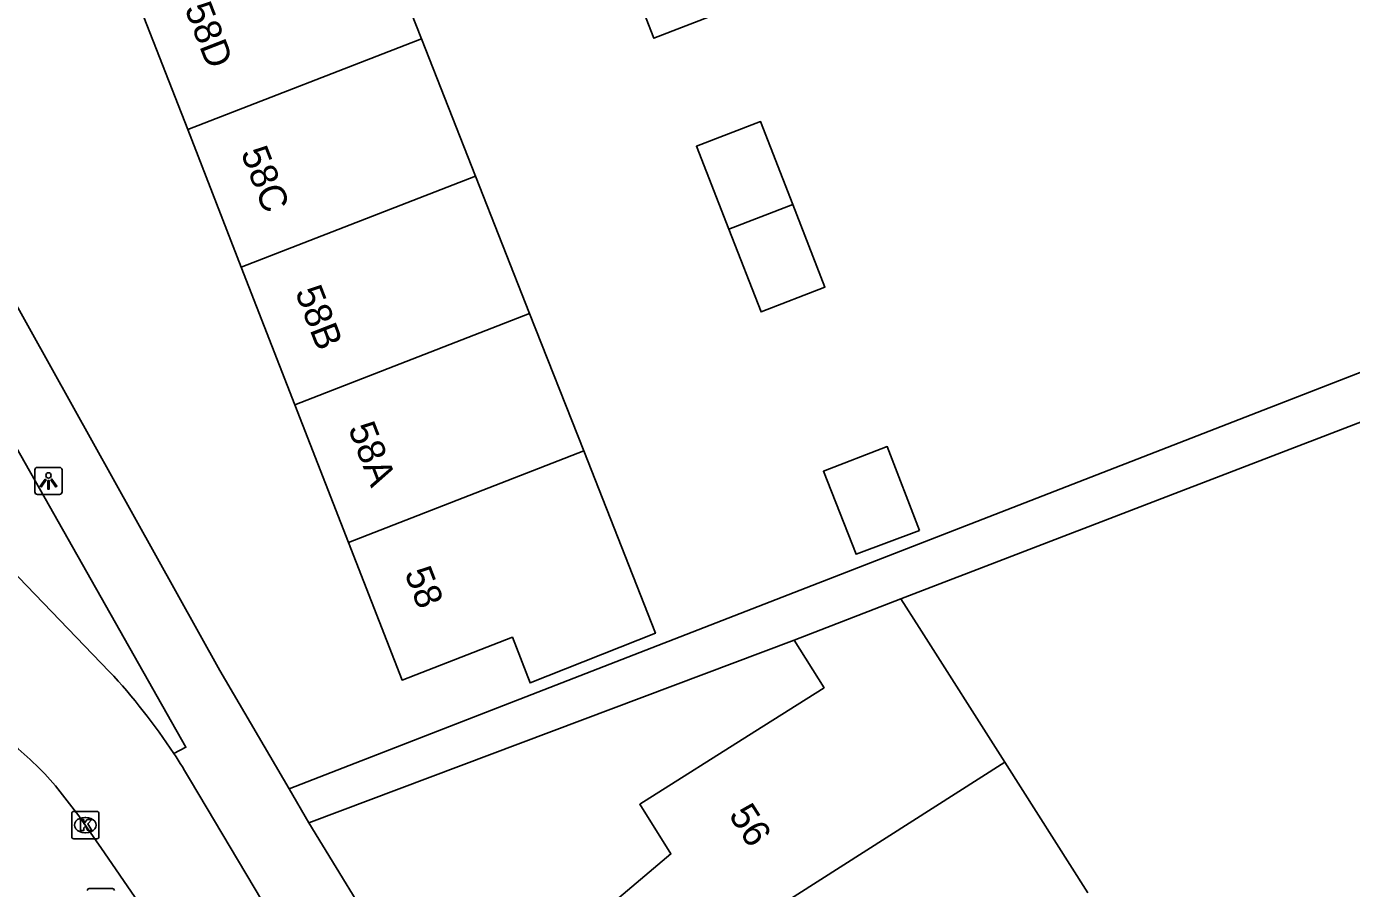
# Model space of a CAD drawing. Extents: x 159689 to 160786, y 387323 to 388339.
# Drawn here: x 159842.03 to 159890.67, y 387708.7 to 387740.35 of the extents above; entities that cross this region are included whole.
import ezdxf

# ---------------------------------------------------------------- set-up
doc = ezdxf.new("R2010")
doc.units = 0
for name, color, linetype in [('IMGEO_Fietspad_gesloten', 7, 'Continuous'), ('IMGEO_Kolk', 7, 'Continuous'), ('IMGEO_Lichtpunt', 7, 'Continuous'), ('IMGEO_Pand', 7, 'Continuous'), ('IMGEO_Pand_nummerreeks', 7, 'Continuous'), ('IMGEO_Rioolput', 7, 'Continuous'), ('IMGEO_Voetpad_open', 7, 'Continuous')]:
    doc.layers.add(name, color=color, linetype=linetype)

msp = doc.modelspace()

# ---------------------------------------------------------------- linework, layer by layer
at = {"layer": 'IMGEO_Fietspad_gesloten'}
for points in [[(159845.071, 387716.668), (159840.223, 387721.691)], [(159843.096, 387712.46), (159843.949, 387711.365), (159844.89, 387710.006), (159846.024, 387708.36), (159847.089, 387706.656), (159847.165, 387706.549)], [(159848.054, 387712.66), (159852.727, 387704.808)]]:
    msp.add_lwpolyline(points, dxfattribs=at)
for centre, radius, start, end in [((159828.486, 387701.206), 22.674, 33.2786, 42.9923), ((159834.749, 387705.411), 10.925, 40.1821, 52.6522), ((159827.836, 387700.82), 23.43, 30.3543, 33.1966)]:
    msp.add_arc(centre, radius, start, end, dxfattribs=at)
at = {"layer": 'IMGEO_Kolk'}
for p, q in [((159843.691, 387710.599), (159843.691, 387711.451)), ((159843.766, 387711.525), (159844.618, 387711.525)), ((159844.692, 387711.451), (159844.692, 387710.599)), ((159844.179, 387711.305), (159844.204, 387711.305)), ((159844.618, 387710.525), (159843.766, 387710.525)), ((159844.202, 387710.745), (159844.177, 387710.745))]:
    msp.add_line(p, q, dxfattribs=at)
for points in [[(159843.691, 387710.599), (159843.691, 387711.451)], [(159843.766, 387711.525), (159844.618, 387711.525)], [(159844.692, 387711.451), (159844.692, 387710.599)], [(159844.012, 387711.225), (159844.135, 387711.225), (159844.135, 387711.074), (159844.265, 387711.225), (159844.429, 387711.225), (159844.283, 387711.074), (159844.436, 387710.825), (159844.284, 387710.825), (159844.199, 387710.989), (159844.135, 387710.922), (159844.135, 387710.825), (159844.012, 387710.825), (159844.012, 387711.225)], [(159844.618, 387710.525), (159843.766, 387710.525)]]:
    msp.add_lwpolyline(points, dxfattribs=at)
for centre, start, end in [((159843.768, 387711.449), 91.552, 178.448), ((159843.768, 387711.449), 91.552, 178.448), ((159844.616, 387711.449), 1.552, 88.448), ((159844.616, 387711.449), 1.552, 88.448), ((159843.768, 387710.601), 181.552, 268.448), ((159843.768, 387710.601), 181.552, 268.448), ((159844.616, 387710.601), 271.552, 358.448), ((159844.616, 387710.601), 271.552, 358.448)]:
    msp.add_arc(centre, 0.0765, start, end, dxfattribs=at)
for centre, major_axis, ratio, start_param, end_param in [((159844.178, 387711.025), (-0.387, 0.002), 0.722429, 4.712389, 7.853982), ((159844.203, 387711.025), (-0.39, 0.002), 0.717154, 1.570796, 4.712389)]:
    msp.add_ellipse(centre, major_axis=major_axis, ratio=ratio, start_param=start_param, end_param=end_param, dxfattribs=at)
at = {"layer": 'IMGEO_Lichtpunt'}
for p, q in [((159842.341, 387724.063), (159842.341, 387723.256)), ((159842.341, 387724.063), (159842.341, 387723.256)), ((159843.243, 387724.158), (159842.435, 387724.158)), ((159843.243, 387724.158), (159842.435, 387724.158)), ((159843.337, 387723.256), (159843.337, 387724.063)), ((159843.337, 387723.256), (159843.337, 387724.063)), ((159842.435, 387723.162), (159843.243, 387723.162)), ((159842.435, 387723.162), (159843.243, 387723.162))]:
    msp.add_line(p, q, dxfattribs=at)
for points in [[(159842.715, 387723.727), (159842.754, 387723.699), (159842.566, 387723.437), (159842.528, 387723.464), (159842.715, 387723.727)], [(159842.817, 387723.679), (159842.864, 387723.679), (159842.864, 387723.357), (159842.817, 387723.357), (159842.817, 387723.679)], [(159842.927, 387723.699), (159842.965, 387723.726), (159843.152, 387723.464), (159843.113, 387723.436), (159842.927, 387723.699)]]:
    msp.add_lwpolyline(points, dxfattribs=at)
msp.add_circle((159842.84, 387723.861), 0.0994, dxfattribs=at)
for centre, start, end in [((159842.435, 387724.063), 90, 180), ((159842.435, 387724.063), 90, 180), ((159843.243, 387724.063), 0, 90), ((159843.243, 387724.063), 0, 90), ((159842.435, 387723.256), 180, 270), ((159842.435, 387723.256), 180, 270), ((159843.243, 387723.256), 270, 0), ((159843.243, 387723.256), 270, 360)]:
    msp.add_arc(centre, 0.0946, start, end, dxfattribs=at)
at = {"layer": 'IMGEO_Pand'}
for points in [[(159851.355, 387744.148), (159854.395, 387745.324), (159856.53, 387739.898)], [(159866.279, 387743.737), (159867.412, 387740.826), (159865.065, 387739.914), (159863.934, 387742.823)], [(159847.951, 387736.558), (159845.984, 387741.61)], [(159847.951, 387736.558), (159856.53, 387739.898)], [(159856.53, 387739.898), (159858.516, 387734.853)], [(159867.814, 387732.904), (159866.626, 387735.95), (159868.977, 387736.857), (159870.158, 387733.813)], [(159849.918, 387731.506), (159847.951, 387736.558)], [(159849.918, 387731.506), (159858.516, 387734.853)], [(159858.516, 387734.853), (159860.501, 387729.808)], [(159870.158, 387733.813), (159871.339, 387730.769), (159868.998, 387729.867), (159867.814, 387732.904)], [(159870.158, 387733.813), (159867.814, 387732.904)], [(159851.885, 387726.453), (159849.918, 387731.506)], [(159851.885, 387726.453), (159860.501, 387729.808)], [(159860.501, 387729.808), (159862.487, 387724.763)], [(159853.852, 387721.401), (159851.885, 387726.453)], [(159862.487, 387724.763), (159865.122, 387718.066), (159860.517, 387716.247), (159859.87, 387717.921), (159855.819, 387716.349), (159853.852, 387721.401)], [(159853.852, 387721.401), (159862.487, 387724.763)], [(159874.819, 387721.84), (159872.487, 387720.967), (159871.288, 387724.017), (159873.632, 387724.923), (159874.819, 387721.84)], [(159874.13, 387719.335), (159870.209, 387717.81)], [(159874.13, 387719.335), (159874.801, 387718.273), (159877.941, 387713.332)], [(159870.209, 387717.81), (159871.309, 387716.068), (159868.774, 387714.465), (159864.547, 387711.792), (159865.689, 387709.968), (159860.913, 387705.929), (159862.483, 387703.474)], [(159862.483, 387703.474), (159877.941, 387713.332)], [(159877.941, 387713.332), (159880.989, 387708.536)]]:
    msp.add_lwpolyline(points, dxfattribs=at)
at = {"layer": 'IMGEO_Rioolput'}
msp.add_line((159844.335, 387708.695), (159845.187, 387708.695), dxfattribs=at)
msp.add_lwpolyline([(159844.335, 387708.695), (159845.187, 387708.695)], dxfattribs=at)
for centre, start, end in [((159844.337, 387708.619), 91.552, 178.448), ((159844.337, 387708.619), 91.552, 178.448), ((159845.185, 387708.619), 1.552, 88.448), ((159845.185, 387708.619), 1.552, 88.448)]:
    msp.add_arc(centre, 0.0765, start, end, dxfattribs=at)
at = {"layer": 'IMGEO_Voetpad_open'}
for points in [[(159825.014, 387759.589), (159832.352, 387746.607), (159840.566, 387732.077), (159849.124, 387716.699), (159851.67, 387712.351)], [(159823.476, 387757.109), (159836.437, 387734.091), (159847.883, 387713.881), (159847.442, 387713.648)], [(159851.67, 387712.351), (159896.117, 387729.631), (159924.469, 387675.163)], [(159895.611, 387727.591), (159874.13, 387719.335)], [(159852.398, 387711.107), (159870.209, 387717.81)], [(159852.398, 387711.107), (159851.67, 387712.351)], [(159925.947, 387595.016), (159925.086, 387596.373), (159913.458, 387614.655), (159903.748, 387629.93), (159892.284, 387647.962), (159880.486, 387666.503), (159871.272, 387681.013), (159866.365, 387688.698), (159861.884, 387695.822), (159856.385, 387704.612), (159855.275, 387706.413), (159852.398, 387711.107)]]:
    msp.add_lwpolyline(points, dxfattribs=at)

# ---------------------------------------------------------------- texts
at = {"layer": 'IMGEO_Pand_nummerreeks'}
for s, rotation, p in [('58D', 291.2737, (159847.826, 387741.013)), ('58C', 291.2737, (159849.888, 387735.716)), ('58B', 291.2737, (159851.879, 387730.602)), ('58A', 291.2737, (159853.828, 387725.595)), ('58', 291.2737, (159855.897, 387720.283)), ('56', 302.5005, (159867.787, 387711.397))]:
    msp.add_text(s, height=1, rotation=rotation, dxfattribs=at).set_placement(p)

doc.saveas('drawing.dxf')
